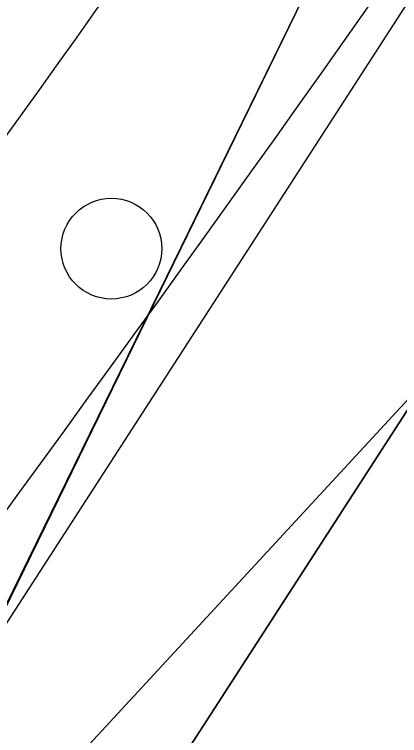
# Model space of a CAD drawing. Extents: x 14104283 to 14128447, y 8633203 to 8671666.
# Drawn here: x 14119236.98 to 14119257.99, y 8668973.13 to 8669012.49 of the extents above; entities that cross this region are included whole.
import ezdxf

# ---------------------------------------------------------------- set-up
doc = ezdxf.new("R2010")
doc.units = 0
for name, color, linetype in [('dsnPaintExistingBrokenLaneLineWhite', 7, 'Continuous'), ('dsnShadingPaved', 7, 'Continuous'), ('dsnStdLabel', 7, 'Continuous'), ('dsnStgShadingPrevPav', 7, 'Continuous'), ('dsnStgShadingPropPav', 7, 'Continuous'), ('dsnTapePlaceChannelizingLaneWhite', 7, 'Continuous'), ('dsnTapePlaceChannelizingYellow', 7, 'Continuous'), ('dsnTapeRemoveChannelizingWhite', 7, 'Continuous'), ('dsnTapeRemoveChannelizingYellow', 7, 'Continuous')]:
    doc.layers.add(name, color=color, linetype=linetype)

msp = doc.modelspace()

# ---------------------------------------------------------------- linework, layer by layer
at = {"layer": 'dsnPaintExistingBrokenLaneLineWhite'}
msp.add_line((14119234.389, 8668975.908), (14119353.592, 8669160.466), dxfattribs=at)
at = {"layer": 'dsnShadingPaved'}
for p, q in [((14119367.38, 8669159.704), (14119244.609, 8668969.513)), ((14119234.436, 8668975.877), (14119278.679, 8669066.545))]:
    msp.add_line(p, q, dxfattribs=at)
at = {"layer": 'dsnStdLabel'}
msp.add_circle((14119242.27, 8668999.705), 2.75, dxfattribs=at)
at = {"layer": 'dsnStgShadingPrevPav'}
msp.add_line((14119299.052, 8669035.481), (14119212.122, 8668941.294), dxfattribs=at)
at = {"layer": 'dsnStgShadingPropPav'}
msp.add_arc((14120503.024, 8668359.238), 1488, 147.24256, 158.157867, dxfattribs=at)
at = {"layer": 'dsnTapePlaceChannelizingLaneWhite'}
msp.add_line((14119244.609, 8668969.513), (14119259.6, 8668992.735), dxfattribs=at)
at = {"layer": 'dsnTapePlaceChannelizingYellow'}
msp.add_lwpolyline([(14119234.389, 8668975.908), (14119256.558, 8669021.211), (14119278.679, 8669066.545)], dxfattribs=at)
at = {"layer": 'dsnTapeRemoveChannelizingWhite'}
msp.add_arc((14117622.377, 8670166.303), 2000, 323.15224, 327.157369, dxfattribs=at)
at = {"layer": 'dsnTapeRemoveChannelizingYellow'}
msp.add_arc((14117622.377, 8670166.303), 1988, 323.15224, 326.41648, dxfattribs=at)

doc.saveas('drawing.dxf')
